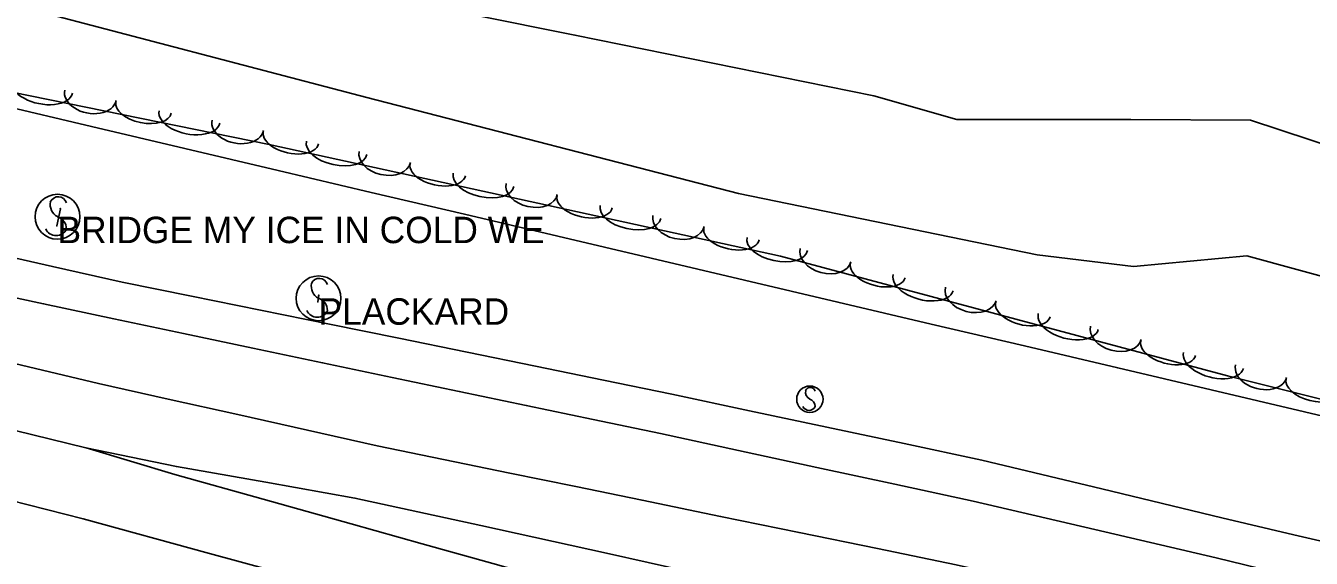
# Model space of a CAD drawing. Extents: x 1441650 to 1491889, y 345904 to 358319.
# Drawn here: x 1461299.9 to 1461543, y 350830.3 to 350931 of the extents above; entities that cross this region are included whole.
import ezdxf

# ---------------------------------------------------------------- set-up
doc = ezdxf.new("R2010")
doc.units = 0
for name, color, linetype in [('S_EDGE_PAVEMENT', 7, 'Continuous'), ('S_MSC_PT_SYM', 7, 'Continuous'), ('S_PAVEMENT_CROWN', 7, 'Continuous'), ('S_SHOULDER', 7, 'Continuous'), ('S_SIGN', 7, 'Continuous'), ('S_SIGN_ANNOT', 7, 'Continuous'), ('S_STREAM', 7, 'Continuous'), ('S_TREE', 7, 'Continuous')]:
    doc.layers.add(name, color=color, linetype=linetype)

msp = doc.modelspace()

# ---------------------------------------------------------------- linework, layer by layer
at = {"layer": 'S_EDGE_PAVEMENT'}
msp.add_lwpolyline([(1461290.01, 350881.2), (1461303.27, 350878.38), (1461316.53, 350875.55), (1461329.7, 350872.78), (1461342.87, 350870), (1461356.04, 350867.23), (1461369.2, 350864.45), (1461381.88, 350861.81), (1461394.56, 350859.16), (1461407.23, 350856.51), (1461419.91, 350853.87), (1461434.69, 350850.66), (1461449.48, 350847.45), (1461464.26, 350844.25), (1461479.04, 350841.04), (1461502.05, 350835.69), (1461525.05, 350830.34), (1461538.48, 350827.08), (1461551.91, 350823.81)], dxfattribs=at)
at = {"layer": 'S_MSC_PT_SYM'}
for points in [[(1461306.45, 350896.35), (1461306.45, 350896.4), (1461306.45, 350896.35), (1461306.4, 350896.35), (1461306.45, 350896.35), (1461306.45, 350896.3), (1461306.45, 350896.35), (1461306.5, 350896.35)], [(1461305.78, 350893.13), (1461305.78, 350893.18), (1461305.78, 350893.13), (1461305.73, 350893.13), (1461305.78, 350893.13), (1461305.78, 350893.08), (1461305.78, 350893.13), (1461305.83, 350893.13)], [(1461355.3, 350879.99), (1461355.3, 350880.04), (1461355.3, 350879.99), (1461355.25, 350879.99), (1461355.3, 350879.99), (1461355.3, 350879.94), (1461355.3, 350879.99), (1461355.35, 350879.99)], [(1461355.15, 350878.74), (1461355.15, 350878.79), (1461355.15, 350878.74), (1461355.1, 350878.74), (1461355.15, 350878.74), (1461355.15, 350878.69), (1461355.15, 350878.74), (1461355.2, 350878.74)]]:
    msp.add_lwpolyline(points, dxfattribs=at)
at = {"layer": 'S_PAVEMENT_CROWN'}
for points in [[(1461287.14, 350869.63), (1461300.4, 350866.47), (1461313.67, 350863.32), (1461326.84, 350860.37), (1461340.02, 350857.42), (1461353.2, 350854.46), (1461366.37, 350851.51), (1461378.89, 350848.94), (1461391.42, 350846.37), (1461403.94, 350843.8), (1461416.46, 350841.22), (1461431.31, 350838.18), (1461446.15, 350835.13), (1461461, 350832.08), (1461475.84, 350829.04), (1461499.22, 350823.81), (1461522.59, 350818.58), (1461535.86, 350815.47), (1461549.13, 350812.36)], [(1461297.88, 350854.39), (1461311.28, 350851.11), (1461328.39, 350847.6), (1461345.27, 350844.63), (1461362.15, 350841.65), (1461385.95, 350836.43), (1461409.74, 350831.21), (1461425.49, 350827.67), (1461441.24, 350824.13), (1461456.99, 350820.58), (1461472.74, 350817.04), (1461496.31, 350811.64), (1461519.89, 350806.25), (1461533.09, 350803.36), (1461546.3, 350800.48)], [(1461311.29, 350851.16), (1461328.1, 350846.08), (1461344.78, 350841.42), (1461361.45, 350836.76), (1461374.85, 350833.01), (1461388.25, 350829.27), (1461401.64, 350825.52), (1461415.04, 350821.78), (1461429.42, 350818.29), (1461443.79, 350814.81), (1461458.17, 350811.32), (1461472.55, 350807.84), (1461494.84, 350801.85), (1461517.13, 350795.87), (1461530.15, 350792.76), (1461543.17, 350789.65)], [(1461296.89, 350841.27), (1461310.74, 350837.69), (1461334.65, 350831.19), (1461358.56, 350824.69), (1461371.72, 350821.2), (1461384.88, 350817.71), (1461398.04, 350814.22), (1461411.19, 350810.73), (1461425.65, 350806.87), (1461440.11, 350803.02), (1461454.57, 350799.17), (1461469.02, 350795.31), (1461491.05, 350789.83), (1461513.09, 350784.35), (1461526.29, 350781.06), (1461539.49, 350777.78), (1461552.69, 350774.49)]]:
    msp.add_lwpolyline(points, dxfattribs=at)
at = {"layer": 'S_SHOULDER'}
msp.add_lwpolyline([(1461291.82, 350888.39), (1461304.98, 350885.42), (1461318.14, 350882.46), (1461331.22, 350879.81), (1461344.3, 350877.16), (1461357.37, 350874.51), (1461370.45, 350871.86), (1461383.36, 350869.21), (1461396.27, 350866.56), (1461409.18, 350863.91), (1461422.09, 350861.26), (1461436.74, 350858.15), (1461451.39, 350855.04), (1461466.04, 350851.93), (1461480.69, 350848.82), (1461503.4, 350843.37), (1461526.12, 350837.91), (1461539.74, 350834.72), (1461553.36, 350831.53)], dxfattribs=at)
at = {"layer": 'S_SIGN'}
for p, q in [((1461306.45, 350896.35), (1461305.78, 350893.13)), ((1461355.3, 350879.99), (1461355.15, 350878.74))]:
    msp.add_line(p, q, dxfattribs=at)
for centre, radius in [((1461305.9, 350894.84), 4.24), ((1461355.27, 350879.41), 4.24), ((1461448.18, 350860.33), 2.49)]:
    msp.add_circle(centre, radius, dxfattribs=at)
for centre, radius, start, end in [((1461307.07, 350897.1), 2.55, 167.1196, 241.9813), ((1461306.03, 350897), 1.62, 16.5258, 156.8957), ((1461305.2, 350892.56), 2.38, 358.6529, 73.7063), ((1461305.64, 350893.44), 2.17, 204.641, 335.359), ((1461356.44, 350881.67), 2.55, 167.1196, 241.9813), ((1461355.4, 350881.57), 1.62, 16.5258, 156.8957), ((1461354.57, 350877.13), 2.38, 358.6529, 73.7063), ((1461355.01, 350878.02), 2.17, 204.641, 335.359), ((1461448.87, 350861.66), 1.5, 167.1196, 241.9813), ((1461448.26, 350861.6), 0.95, 16.5258, 156.8957), ((1461447.77, 350858.99), 1.4, 358.6529, 73.7063), ((1461448.03, 350859.51), 1.28, 204.641, 335.359)]:
    msp.add_arc(centre, radius, start, end, dxfattribs=at)
at = {"layer": 'S_STREAM'}
for points in [[(1461636.09, 350861.12), (1461634.29, 350859.46), (1461624.42, 350859.54), (1461600.39, 350868.39), (1461570.03, 350876.76), (1461530.81, 350887.44), (1461509.39, 350885.42), (1461491.19, 350887.64), (1461434.7, 350899.21), (1461364.4, 350917.38), (1461298.04, 350934.75), (1461213.19, 350951.69), (1461135.77, 350967.94), (1461074.7, 350981.3), (1461023.79, 350991.74), (1460949.61, 351008.82), (1460883.1, 351022.5), (1460841.92, 351031.03)], [(1461384.58, 350933.04), (1461403.76, 350929.17), (1461460.28, 350917.69), (1461475.97, 350913.24), (1461508.91, 350913.2), (1461531.54, 350913.1), (1461548.52, 350907.5), (1461563.4, 350903.68), (1461569.02, 350908.64), (1461572.02, 350920.66), (1461581.77, 350928.03), (1461592.87, 350929.07), (1461604.05, 350928.82), (1461618.47, 350923.49), (1461628.31, 350920.05), (1461636.51, 350919.97), (1461641.81, 350925.91), (1461642.77, 350924.66), (1461643.44, 350915.06), (1461643, 350899.99), (1461641.6, 350877.31), (1461638.83, 350863.65), (1461638.52, 350863.36)]]:
    msp.add_lwpolyline(points, dxfattribs=at)
at = {"layer": 'S_TREE'}
for points in [[(1461593.41, 350942.06), (1461612.76, 350926.88), (1461637.04, 350916.43), (1461644.51, 350889.14), (1461642.14, 350868.9), (1461638.71, 350848.28), (1461626.88, 350839.37), (1461600.95, 350846.34), (1461527.15, 350864.77), (1461442.6, 350887.39), (1461345.91, 350908.47), (1461165.36, 350945.28), (1461080.95, 350962.33), (1461057.02, 350982.44), (1461060.38, 351008.9), (1461057.33, 351025.22), (1461030.42, 351032.45), (1460986.51, 351039.13), (1460963.06, 351048.03), (1460945.38, 351072.94), (1460915.47, 351083.17), (1460896.87, 351112.48), (1460905.38, 351134.21), (1460936, 351146.14)], [(1461224.09, 350932.64), (1461241.73, 350928.49), (1461259.38, 350924.34), (1461277.02, 350920.19), (1461294.67, 350916.04), (1461312.32, 350911.89), (1461329.96, 350907.74), (1461347.61, 350903.59), (1461365.25, 350899.44), (1461382.9, 350895.29), (1461400.54, 350891.14), (1461418.19, 350886.99), (1461435.83, 350882.84), (1461453.48, 350878.7), (1461471.12, 350874.55), (1461488.77, 350870.4), (1461506.41, 350866.25), (1461524.06, 350862.1), (1461541.7, 350857.95), (1461559.35, 350853.8)], [(1461224.09, 350932.64), (1461241.73, 350928.49), (1461259.38, 350924.34), (1461277.02, 350920.19), (1461294.67, 350916.04), (1461312.32, 350911.89), (1461329.96, 350907.74), (1461347.61, 350903.59), (1461365.25, 350899.44), (1461382.9, 350895.29), (1461400.54, 350891.14), (1461418.19, 350886.99), (1461435.83, 350882.84), (1461453.48, 350878.7), (1461471.12, 350874.55), (1461488.77, 350870.4), (1461506.41, 350866.25), (1461524.06, 350862.1), (1461541.7, 350857.95), (1461559.35, 350853.8)]]:
    msp.add_lwpolyline(points, dxfattribs=at)
for centre, major_axis, ratio, start_param, end_param in [((1461303, 350919.38), (5.75, -1.17), 0.550091, 3.141576, 6.283169), ((1461312.12, 350917.79), (4.86, -0.99), 0.685325, 3.141565, 6.283158), ((1461322.17, 350915.47), (5.24, -1.07), 0.54071, 3.141577, 6.283169), ((1461330.85, 350913.7), (5.75, -1.17), 0.550091, 3.141576, 6.283169), ((1461339.98, 350912.11), (4.86, -0.99), 0.685325, 3.141565, 6.283158), ((1461350.04, 350909.74), (5.22, -1.14), 0.540706, 3.141606, 6.283199), ((1461358.7, 350907.85), (5.73, -1.25), 0.550087, 3.141607, 6.283199), ((1461367.8, 350906.13), (4.84, -1.06), 0.68532, 3.141616, 6.283208), ((1461377.81, 350903.69), (5.22, -1.14), 0.540706, 3.141606, 6.283199), ((1461386.48, 350901.8), (5.73, -1.25), 0.550087, 3.141607, 6.283199), ((1461395.58, 350900.08), (4.84, -1.06), 0.68532, 3.141616, 6.283208), ((1461405.59, 350897.63), (5.22, -1.14), 0.540706, 3.141606, 6.283199), ((1461414.25, 350895.74), (5.73, -1.25), 0.550087, 3.141607, 6.283199), ((1461423.35, 350894.03), (4.84, -1.06), 0.68532, 3.141616, 6.283208), ((1461433.36, 350891.58), (5.22, -1.14), 0.540706, 3.141606, 6.283199), ((1461442.03, 350889.69), (5.73, -1.25), 0.550087, 3.141607, 6.283199), ((1461451.15, 350887.57), (4.79, -1.28), 0.685322, 3.141619, 6.283211), ((1461461.03, 350884.66), (5.16, -1.38), 0.540709, 3.141608, 6.283201), ((1461469.6, 350882.37), (5.67, -1.52), 0.550089, 3.141608, 6.283201), ((1461478.61, 350880.23), (4.79, -1.28), 0.685322, 3.141619, 6.283211), ((1461488.49, 350877.31), (5.16, -1.38), 0.540709, 3.141608, 6.283201), ((1461497.06, 350875.02), (5.67, -1.52), 0.550089, 3.141608, 6.283201), ((1461506.07, 350872.88), (4.79, -1.28), 0.685322, 3.141619, 6.283211), ((1461515.95, 350869.96), (5.16, -1.38), 0.540709, 3.141608, 6.283201), ((1461524.52, 350867.67), (5.67, -1.52), 0.550089, 3.141608, 6.283201), ((1461533.52, 350865.64), (4.81, -1.2), 0.685322, 3.141618, 6.283211), ((1461543.45, 350862.89), (5.19, -1.3), 0.540708, 3.141608, 6.2832)]:
    msp.add_ellipse(centre, major_axis=major_axis, ratio=ratio, start_param=start_param, end_param=end_param, dxfattribs=at)

# ---------------------------------------------------------------- texts
at = {"layer": 'S_SIGN_ANNOT'}
for s, p in [('BRIDGE MY ICE IN COLD WE', (1461305.9, 350889.84)), ('PLACKARD', (1461355.27, 350874.41))]:
    msp.add_text(s, height=5, dxfattribs=at).set_placement(p)

doc.saveas('drawing.dxf')
